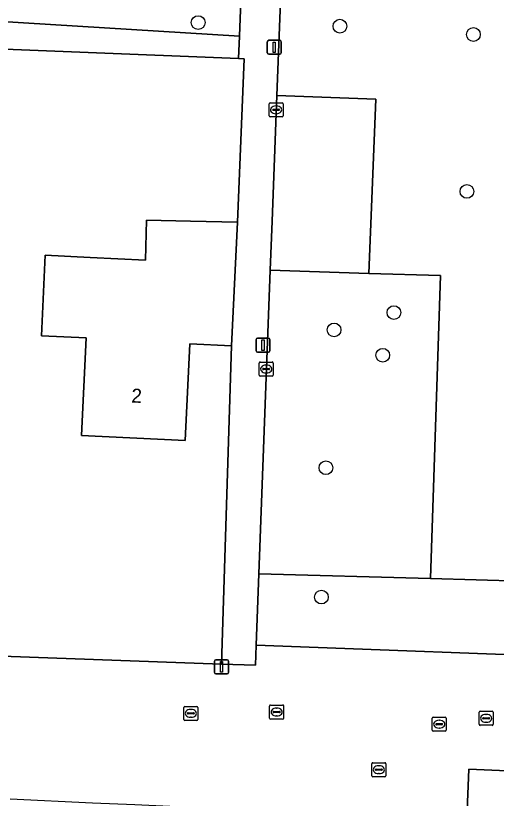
# Model space of a CAD drawing. Extents: x 160786 to 161429, y 386828 to 387485.
# Drawn here: x 160915.3 to 160949.5, y 387208.9 to 387264.6 of the extents above; entities that cross this region are included whole.
import ezdxf

# ---------------------------------------------------------------- set-up
doc = ezdxf.new("R2010")
doc.units = 0
for name, color, linetype in [('IMGEO_Boom', 7, 'Continuous'), ('IMGEO_Brandkraan', 7, 'Continuous'), ('IMGEO_Erf', 7, 'Continuous'), ('IMGEO_Groenvoorziening', 7, 'Continuous'), ('IMGEO_Kolk', 7, 'Continuous'), ('IMGEO_Lichtmast', 7, 'Continuous'), ('IMGEO_Pand', 7, 'Continuous'), ('IMGEO_Pand_nummerreeks', 7, 'Continuous'), ('IMGEO_Rijbaan_lokaal_open', 7, 'Continuous'), ('IMGEO_Rioolput', 7, 'Continuous'), ('IMGEO_Voetpad_open', 7, 'Continuous')]:
    doc.layers.add(name, color=color, linetype=linetype)

msp = doc.modelspace()

# ---------------------------------------------------------------- linework, layer by layer
at = {"layer": 'IMGEO_Boom'}
for centre in [(160928.289, 387264.145), (160938.393, 387263.891), (160947.9, 387263.301), (160947.437, 387252.125), (160942.243, 387243.494), (160937.975, 387242.266), (160941.445, 387240.462), (160937.395, 387232.444), (160937.07, 387223.236)]:
    msp.add_circle(centre, 0.489, dxfattribs=at)
at = {"layer": 'IMGEO_Brandkraan'}
for p, q in [((160940.665, 387210.519), (160940.665, 387211.371)), ((160940.74, 387211.445), (160941.592, 387211.445)), ((160941.666, 387211.371), (160941.666, 387210.519)), ((160940.924, 387210.939), (160940.924, 387210.951)), ((160941.362, 387210.902), (160940.964, 387210.902)), ((160940.967, 387210.988), (160941.365, 387210.988)), ((160941.153, 387211.225), (160941.178, 387211.225)), ((160941.408, 387210.951), (160941.408, 387210.939)), ((160941.592, 387210.445), (160940.74, 387210.445)), ((160941.176, 387210.665), (160941.151, 387210.665))]:
    msp.add_line(p, q, dxfattribs=at)
for points in [[(160940.665, 387210.519), (160940.665, 387211.371)], [(160940.74, 387211.445), (160941.592, 387211.445)], [(160941.666, 387211.371), (160941.666, 387210.519)], [(160941.592, 387210.445), (160940.74, 387210.445)]]:
    msp.add_lwpolyline(points, dxfattribs=at)
for centre, radius, start, end in [((160940.742, 387211.369), 0.0765, 91.552, 178.448), ((160940.742, 387211.369), 0.0765, 91.552, 178.448), ((160941.59, 387211.369), 0.0765, 1.552, 88.448), ((160941.59, 387211.369), 0.0765, 1.552, 88.448), ((160940.964, 387210.948), 0.0403, 85.8775, 175.7526), ((160940.961, 387210.938), 0.0366, 178.938, 274.7102), ((160941.365, 387210.945), 0.043, 264.8664, 352.4533), ((160941.369, 387210.95), 0.0386, 1.7309, 96.639), ((160940.742, 387210.521), 0.0765, 181.552, 268.448), ((160940.742, 387210.521), 0.0765, 181.552, 268.448), ((160941.59, 387210.521), 0.0765, 271.552, 358.448), ((160941.59, 387210.521), 0.0765, 271.552, 358.448)]:
    msp.add_arc(centre, radius, start, end, dxfattribs=at)
for centre, major_axis, ratio, start_param, end_param in [((160941.152, 387210.945), (-0.387, 0.002), 0.722429, 4.712389, 7.853982), ((160941.177, 387210.945), (-0.39, 0.002), 0.717154, 1.570796, 4.712389)]:
    msp.add_ellipse(centre, major_axis=major_axis, ratio=ratio, start_param=start_param, end_param=end_param, dxfattribs=at)
at = {"layer": 'IMGEO_Erf'}
for points in [[(160917.4, 387247.58), (160920.588, 387247.427), (160924.542, 387247.238), (160924.602, 387250.067), (160927.741, 387250), (160931.089, 387249.929), (160931.574, 387261.573), (160931.172, 387261.589), (160875.202, 387263.82)], [(160911.695, 387219.13), (160929.958, 387218.468), (160930.666, 387241.138), (160927.692, 387241.28), (160927.361, 387234.387), (160919.98, 387234.741), (160920.313, 387241.697), (160917.126, 387241.85), (160917.4, 387247.58)]]:
    msp.add_lwpolyline(points, dxfattribs=at)
at = {"layer": 'IMGEO_Groenvoorziening'}
for points in [[(160934.584, 387276.634), (160933.886, 387258.963), (160940.938, 387258.685), (160940.449, 387246.29), (160945.56, 387246.129), (160944.844, 387224.55), (160957.86, 387224.173), (160957.664, 387218.875), (160990.363, 387217.473), (160990.371, 387217.666), (160992.591, 387269.781)], [(160846.953, 387268.405), (160931.231, 387263.175), (160931.324, 387265.674), (160844.572, 387271.057), (160843.703, 387251.997), (160838.408, 387251.698), (160839.07, 387240.649)]]:
    msp.add_lwpolyline(points, dxfattribs=at)
for points in [[(160846.953, 387268.405), (160843.499, 387234.641), (160847.345, 387234.602), (160847.869, 387250), (160848.368, 387264.653), (160868.733, 387264.08), (160868.749, 387264.457), (160869.918, 387264.407), (160875.217, 387264.176), (160875.202, 387263.82), (160931.172, 387261.589), (160931.231, 387263.175)], [(160940.449, 387246.29), (160940.938, 387258.685), (160933.886, 387258.963), (160933.553, 387250), (160933.423, 387246.511)], [(160944.844, 387224.55), (160945.56, 387246.129), (160940.449, 387246.29), (160933.423, 387246.511), (160932.62, 387224.904)], [(160957.664, 387218.875), (160957.86, 387224.173), (160944.844, 387224.55), (160932.62, 387224.904), (160932.431, 387219.808)], [(160990.127, 387209.121), (160947.582, 387210.982), (160947.427, 387207.437), (160947.213, 387202.549), (160955.435, 387202.189), (160961.909, 387201.905), (160960.189, 387167.598), (160965.183, 387167.348), (160964.962, 387162.221), (160953.422, 387162.832), (160945.49, 387163.252), (160945.192, 387156.448), (160947.963, 387156.331), (160964.698, 387155.639), (160964.59, 387149.367), (160947.588, 387150.011), (160944.914, 387150.106), (160944.79, 387147.277), (160944.778, 387147.003), (160987.788, 387145.408)]]:
    msp.add_lwpolyline(points, close=True, dxfattribs=at)
at = {"layer": 'IMGEO_Kolk'}
for p, q in [((160933.343, 387257.508), (160933.343, 387258.36)), ((160933.418, 387258.434), (160934.27, 387258.434)), ((160933.831, 387258.214), (160933.856, 387258.214)), ((160934.344, 387258.36), (160934.344, 387257.508)), ((160933.602, 387257.928), (160933.602, 387257.94)), ((160934.04, 387257.891), (160933.642, 387257.891)), ((160933.645, 387257.977), (160934.043, 387257.977)), ((160933.854, 387257.654), (160933.829, 387257.654)), ((160934.086, 387257.94), (160934.086, 387257.928)), ((160934.27, 387257.434), (160933.418, 387257.434)), ((160932.641, 387239.052), (160932.641, 387239.904)), ((160932.716, 387239.978), (160933.568, 387239.978)), ((160933.642, 387239.904), (160933.642, 387239.052)), ((160932.9, 387239.472), (160932.9, 387239.484)), ((160933.338, 387239.435), (160932.94, 387239.435)), ((160932.943, 387239.521), (160933.341, 387239.521)), ((160933.129, 387239.758), (160933.154, 387239.758)), ((160933.384, 387239.484), (160933.384, 387239.472)), ((160933.568, 387238.978), (160932.716, 387238.978)), ((160933.152, 387239.198), (160933.127, 387239.198)), ((160927.269, 387214.53), (160927.269, 387215.382)), ((160927.344, 387215.456), (160928.196, 387215.456)), ((160928.27, 387215.382), (160928.27, 387214.53)), ((160927.528, 387214.95), (160927.528, 387214.962)), ((160927.966, 387214.913), (160927.568, 387214.913)), ((160927.571, 387214.999), (160927.969, 387214.999)), ((160927.757, 387215.236), (160927.782, 387215.236)), ((160928.012, 387214.962), (160928.012, 387214.95)), ((160945.042, 387214.686), (160945.894, 387214.686)), ((160928.196, 387214.456), (160927.344, 387214.456)), ((160927.78, 387214.676), (160927.755, 387214.676)), ((160944.967, 387213.76), (160944.967, 387214.612)), ((160945.226, 387214.18), (160945.226, 387214.192)), ((160945.664, 387214.143), (160945.266, 387214.143)), ((160945.269, 387214.229), (160945.667, 387214.229)), ((160945.455, 387214.466), (160945.48, 387214.466)), ((160945.71, 387214.192), (160945.71, 387214.18)), ((160945.968, 387214.612), (160945.968, 387213.76)), ((160945.894, 387213.686), (160945.042, 387213.686)), ((160945.478, 387213.906), (160945.453, 387213.906))]:
    msp.add_line(p, q, dxfattribs=at)
for points in [[(160933.343, 387257.508), (160933.343, 387258.36)], [(160933.418, 387258.434), (160934.27, 387258.434)], [(160934.344, 387258.36), (160934.344, 387257.508)], [(160934.27, 387257.434), (160933.418, 387257.434)], [(160932.641, 387239.052), (160932.641, 387239.904)], [(160932.716, 387239.978), (160933.568, 387239.978)], [(160933.642, 387239.904), (160933.642, 387239.052)], [(160933.568, 387238.978), (160932.716, 387238.978)], [(160927.269, 387214.53), (160927.269, 387215.382)], [(160927.344, 387215.456), (160928.196, 387215.456)], [(160928.27, 387215.382), (160928.27, 387214.53)], [(160945.042, 387214.686), (160945.894, 387214.686)], [(160928.196, 387214.456), (160927.344, 387214.456)], [(160944.967, 387213.76), (160944.967, 387214.612)], [(160945.968, 387214.612), (160945.968, 387213.76)], [(160945.894, 387213.686), (160945.042, 387213.686)]]:
    msp.add_lwpolyline(points, dxfattribs=at)
for centre, radius, start, end in [((160933.42, 387258.358), 0.0765, 91.552, 178.448), ((160933.42, 387258.358), 0.0765, 91.552, 178.448), ((160934.268, 387258.358), 0.0765, 1.552, 88.448), ((160934.268, 387258.358), 0.0765, 1.552, 88.448), ((160933.642, 387257.937), 0.0403, 85.8775, 175.7526), ((160933.639, 387257.927), 0.0366, 178.938, 274.7102), ((160934.043, 387257.934), 0.043, 264.8664, 352.4533), ((160934.047, 387257.939), 0.0386, 1.7309, 96.639), ((160933.42, 387257.51), 0.0765, 181.552, 268.448), ((160933.42, 387257.51), 0.0765, 181.552, 268.448), ((160934.268, 387257.51), 0.0765, 271.552, 358.448), ((160934.268, 387257.51), 0.0765, 271.552, 358.448), ((160932.718, 387239.902), 0.0765, 91.552, 178.448), ((160932.718, 387239.902), 0.0765, 91.552, 178.448), ((160933.566, 387239.902), 0.0765, 1.552, 88.448), ((160933.566, 387239.902), 0.0765, 1.552, 88.448), ((160932.94, 387239.481), 0.0403, 85.8775, 175.7526), ((160932.937, 387239.471), 0.0366, 178.938, 274.7102), ((160933.341, 387239.478), 0.043, 264.8664, 352.4533), ((160933.345, 387239.483), 0.0386, 1.7309, 96.639), ((160932.718, 387239.054), 0.0765, 181.552, 268.448), ((160932.718, 387239.054), 0.0765, 181.552, 268.448), ((160933.566, 387239.054), 0.0765, 271.552, 358.448), ((160933.566, 387239.054), 0.0765, 271.552, 358.448), ((160927.346, 387215.38), 0.0765, 91.552, 178.448), ((160927.346, 387215.38), 0.0765, 91.552, 178.448), ((160928.194, 387215.38), 0.0765, 1.552, 88.448), ((160928.194, 387215.38), 0.0765, 1.552, 88.448), ((160927.568, 387214.959), 0.0403, 85.8775, 175.7526), ((160927.565, 387214.949), 0.0366, 178.938, 274.7102), ((160927.969, 387214.956), 0.043, 264.8664, 352.4533), ((160927.973, 387214.961), 0.0386, 1.7309, 96.639), ((160945.044, 387214.61), 0.0765, 91.552, 178.448), ((160945.044, 387214.61), 0.0765, 91.552, 178.448), ((160945.892, 387214.61), 0.0765, 1.552, 88.448), ((160945.892, 387214.61), 0.0765, 1.552, 88.448), ((160927.346, 387214.532), 0.0765, 181.552, 268.448), ((160927.346, 387214.532), 0.0765, 181.552, 268.448), ((160928.194, 387214.532), 0.0765, 271.552, 358.448), ((160928.194, 387214.532), 0.0765, 271.552, 358.448), ((160945.266, 387214.189), 0.0403, 85.8775, 175.7526), ((160945.263, 387214.179), 0.0366, 178.938, 274.7102), ((160945.667, 387214.186), 0.043, 264.8664, 352.4533), ((160945.671, 387214.191), 0.0386, 1.7309, 96.639), ((160945.044, 387213.762), 0.0765, 181.552, 268.448), ((160945.044, 387213.762), 0.0765, 181.552, 268.448), ((160945.892, 387213.762), 0.0765, 271.552, 358.448), ((160945.892, 387213.762), 0.0765, 271.552, 358.448)]:
    msp.add_arc(centre, radius, start, end, dxfattribs=at)
for centre, major_axis, ratio, start_param, end_param in [((160933.83, 387257.934), (-0.387, 0.002), 0.722429, 4.712389, 7.853982), ((160933.855, 387257.934), (-0.39, 0.002), 0.717154, 1.570796, 4.712389), ((160933.128, 387239.478), (-0.387, 0.002), 0.722429, 4.712389, 7.853982), ((160933.153, 387239.478), (-0.39, 0.002), 0.717154, 1.570796, 4.712389), ((160927.756, 387214.956), (-0.387, 0.002), 0.722429, 4.712389, 7.853982), ((160927.781, 387214.956), (-0.39, 0.002), 0.717154, 1.570796, 4.712389), ((160945.454, 387214.186), (-0.387, 0.002), 0.722429, 4.712389, 7.853982), ((160945.479, 387214.186), (-0.39, 0.002), 0.717154, 1.570796, 4.712389)]:
    msp.add_ellipse(centre, major_axis=major_axis, ratio=ratio, start_param=start_param, end_param=end_param, dxfattribs=at)
at = {"layer": 'IMGEO_Lichtmast'}
for p, q in [((160933.217, 387261.989), (160933.217, 387262.789)), ((160933.217, 387262.789), (160933.217, 387261.989)), ((160933.317, 387262.889), (160934.107, 387262.889)), ((160934.107, 387262.889), (160933.317, 387262.889)), ((160934.207, 387262.789), (160934.207, 387261.989)), ((160934.207, 387261.989), (160934.207, 387262.789)), ((160934.107, 387261.889), (160933.317, 387261.889)), ((160933.317, 387261.889), (160934.107, 387261.889)), ((160932.416, 387240.779), (160932.416, 387241.579)), ((160932.416, 387241.579), (160932.416, 387240.779)), ((160932.516, 387241.679), (160933.306, 387241.679)), ((160933.306, 387241.679), (160932.516, 387241.679)), ((160933.406, 387241.579), (160933.406, 387240.779)), ((160933.406, 387240.779), (160933.406, 387241.579)), ((160933.306, 387240.679), (160932.516, 387240.679)), ((160932.516, 387240.679), (160933.306, 387240.679)), ((160929.457, 387217.868), (160929.457, 387218.668)), ((160929.457, 387218.668), (160929.457, 387217.868)), ((160929.557, 387218.768), (160930.347, 387218.768)), ((160930.347, 387218.768), (160929.557, 387218.768)), ((160930.447, 387218.668), (160930.447, 387217.868)), ((160930.447, 387217.868), (160930.447, 387218.668)), ((160930.347, 387217.768), (160929.557, 387217.768)), ((160929.557, 387217.768), (160930.347, 387217.768))]:
    msp.add_line(p, q, dxfattribs=at)
for points in [[(160933.637, 387262.764), (160933.787, 387262.764), (160933.787, 387262.014), (160933.637, 387262.014), (160933.637, 387262.764)], [(160932.836, 387241.554), (160932.986, 387241.554), (160932.986, 387240.804), (160932.836, 387240.804), (160932.836, 387241.554)], [(160929.877, 387218.643), (160930.027, 387218.643), (160930.027, 387217.893), (160929.877, 387217.893), (160929.877, 387218.643)]]:
    msp.add_lwpolyline(points, dxfattribs=at)
for centre, start, end in [((160933.317, 387262.789), 90, 180), ((160933.317, 387262.789), 90, 180), ((160934.107, 387262.789), 0, 90), ((160934.107, 387262.789), 360, 90), ((160933.317, 387261.989), 180, 270), ((160933.317, 387261.989), 180, 270), ((160934.107, 387261.989), 270, 0), ((160934.107, 387261.989), 270, 0), ((160932.516, 387241.579), 90, 180), ((160932.516, 387241.579), 90, 180), ((160933.306, 387241.579), 0, 90), ((160933.306, 387241.579), 360, 90), ((160932.516, 387240.779), 180, 270), ((160932.516, 387240.779), 180, 270), ((160933.306, 387240.779), 270, 0), ((160933.306, 387240.779), 270, 0), ((160929.557, 387218.668), 90, 180), ((160929.557, 387218.668), 90, 180), ((160930.347, 387218.668), 0, 90), ((160930.347, 387218.668), 360, 90), ((160929.557, 387217.868), 180, 270), ((160929.557, 387217.868), 180, 270), ((160930.347, 387217.868), 270, 0), ((160930.347, 387217.868), 270, 0)]:
    msp.add_arc(centre, 0.1, start, end, dxfattribs=at)
at = {"layer": 'IMGEO_Pand'}
msp.add_lwpolyline([(160931.089, 387249.929), (160927.741, 387250), (160924.602, 387250.067), (160924.542, 387247.238), (160920.588, 387247.427), (160917.4, 387247.58), (160917.126, 387241.85), (160920.313, 387241.697), (160919.98, 387234.741), (160927.361, 387234.387), (160927.692, 387241.28), (160930.666, 387241.138)], close=True, dxfattribs=at)
at = {"layer": 'IMGEO_Rijbaan_lokaal_open'}
for points in [[(160991.891, 387216.325), (160990.319, 387216.345), (160990.363, 387217.473), (160957.664, 387218.875), (160932.431, 387219.808), (160932.38, 387218.38), (160929.958, 387218.468), (160911.695, 387219.13)], [(160914.892, 387208.871), (160920.768, 387208.584), (160923.769, 387208.456), (160926.77, 387208.329), (160929.771, 387208.201), (160932.772, 387208.074), (160935.773, 387207.946), (160938.774, 387207.819), (160941.775, 387207.691), (160944.776, 387207.564), (160947.427, 387207.437), (160947.582, 387210.982), (160990.127, 387209.121), (160990.138, 387209.367), (160990.173, 387210.157), (160990.52, 387210.143), (160991.63, 387210.099), (160991.638, 387210.286), (160991.891, 387216.325)]]:
    msp.add_lwpolyline(points, dxfattribs=at)
at = {"layer": 'IMGEO_Rioolput'}
for p, q in [((160933.381, 387214.625), (160933.381, 387215.477)), ((160933.456, 387215.551), (160934.308, 387215.551)), ((160933.869, 387215.331), (160933.894, 387215.331)), ((160934.382, 387215.477), (160934.382, 387214.625)), ((160933.64, 387215.045), (160933.64, 387215.057)), ((160934.078, 387215.008), (160933.68, 387215.008)), ((160933.683, 387215.094), (160934.081, 387215.094)), ((160933.892, 387214.771), (160933.867, 387214.771)), ((160934.124, 387215.057), (160934.124, 387215.045)), ((160948.309, 387214.179), (160948.309, 387215.031)), ((160948.384, 387215.105), (160949.236, 387215.105)), ((160948.797, 387214.885), (160948.822, 387214.885)), ((160949.31, 387215.031), (160949.31, 387214.179)), ((160934.308, 387214.551), (160933.456, 387214.551)), ((160948.568, 387214.599), (160948.568, 387214.611)), ((160949.006, 387214.562), (160948.608, 387214.562)), ((160948.611, 387214.648), (160949.009, 387214.648)), ((160948.82, 387214.325), (160948.795, 387214.325)), ((160949.052, 387214.611), (160949.052, 387214.599)), ((160949.236, 387214.105), (160948.384, 387214.105))]:
    msp.add_line(p, q, dxfattribs=at)
for points in [[(160933.381, 387214.625), (160933.381, 387215.477)], [(160933.456, 387215.551), (160934.308, 387215.551)], [(160934.382, 387215.477), (160934.382, 387214.625)], [(160948.309, 387214.179), (160948.309, 387215.031)], [(160948.384, 387215.105), (160949.236, 387215.105)], [(160949.31, 387215.031), (160949.31, 387214.179)], [(160934.308, 387214.551), (160933.456, 387214.551)], [(160949.236, 387214.105), (160948.384, 387214.105)]]:
    msp.add_lwpolyline(points, dxfattribs=at)
for centre, radius, start, end in [((160933.458, 387215.475), 0.0765, 91.552, 178.448), ((160933.458, 387215.475), 0.0765, 91.552, 178.448), ((160934.306, 387215.475), 0.0765, 1.552, 88.448), ((160934.306, 387215.475), 0.0765, 1.552, 88.448), ((160933.68, 387215.054), 0.0403, 85.8775, 175.7526), ((160933.677, 387215.044), 0.0366, 178.938, 274.7102), ((160934.081, 387215.051), 0.043, 264.8664, 352.4533), ((160934.085, 387215.056), 0.0386, 1.7309, 96.639), ((160948.386, 387215.029), 0.0765, 91.552, 178.448), ((160948.386, 387215.029), 0.0765, 91.552, 178.448), ((160949.234, 387215.029), 0.0765, 1.552, 88.448), ((160949.234, 387215.029), 0.0765, 1.552, 88.448), ((160933.458, 387214.627), 0.0765, 181.552, 268.448), ((160933.458, 387214.627), 0.0765, 181.552, 268.448), ((160934.306, 387214.627), 0.0765, 271.552, 358.448), ((160934.306, 387214.627), 0.0765, 271.552, 358.448), ((160948.386, 387214.181), 0.0765, 181.552, 268.448), ((160948.386, 387214.181), 0.0765, 181.552, 268.448), ((160948.608, 387214.608), 0.0403, 85.8775, 175.7526), ((160948.605, 387214.598), 0.0366, 178.938, 274.7102), ((160949.009, 387214.605), 0.043, 264.8664, 352.4533), ((160949.013, 387214.61), 0.0386, 1.7309, 96.639), ((160949.234, 387214.181), 0.0765, 271.552, 358.448), ((160949.234, 387214.181), 0.0765, 271.552, 358.448)]:
    msp.add_arc(centre, radius, start, end, dxfattribs=at)
for centre, major_axis, ratio, start_param, end_param in [((160933.868, 387215.051), (-0.387, 0.002), 0.722429, 4.712389, 7.853982), ((160933.893, 387215.051), (-0.39, 0.002), 0.717154, 1.570796, 4.712389), ((160948.796, 387214.605), (-0.387, 0.002), 0.722429, 4.712389, 7.853982), ((160948.821, 387214.605), (-0.39, 0.002), 0.717154, 1.570796, 4.712389)]:
    msp.add_ellipse(centre, major_axis=major_axis, ratio=ratio, start_param=start_param, end_param=end_param, dxfattribs=at)
at = {"layer": 'IMGEO_Voetpad_open'}
msp.add_lwpolyline([(160931.962, 387276.255), (160931.324, 387265.674), (160931.231, 387263.175), (160931.172, 387261.589), (160931.574, 387261.573), (160931.089, 387249.929), (160930.666, 387241.138), (160929.958, 387218.468), (160932.38, 387218.38), (160932.431, 387219.808), (160932.62, 387224.904), (160933.423, 387246.511), (160933.553, 387250), (160933.886, 387258.963), (160934.584, 387276.634)], dxfattribs=at)

# ---------------------------------------------------------------- texts
at = {"layer": 'IMGEO_Pand_nummerreeks'}
msp.add_text('2', height=1, rotation=357.2555, dxfattribs=at).set_placement((160923.514, 387237.095))

doc.saveas('drawing.dxf')
